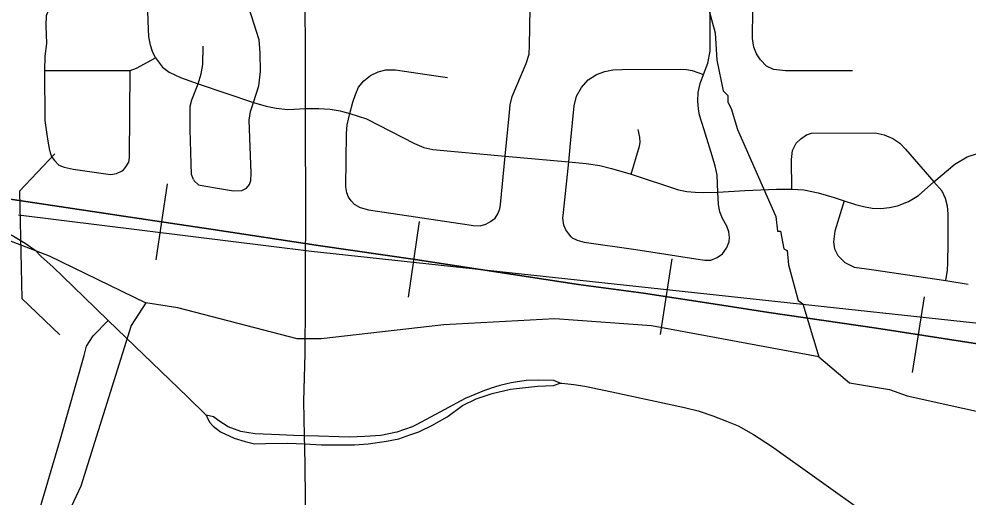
# Model space of a CAD drawing. Extents: x -1403959 to 81668, y -1400582 to 11018.
# Drawn here: x 6406 to 6496.1, y 8134.4 to 8179.8 of the extents above; entities that cross this region are included whole.
import ezdxf

# ---------------------------------------------------------------- set-up
doc = ezdxf.new("R2010")
doc.units = 0
for name, color, linetype in [('tdCiSectNmbr', 7, 'Continuous'), ('tdCiSectTwpRng', 7, 'Continuous'), ('tdCoSecRteBand', 7, 'Continuous'), ('tdCoSurfBitum', 7, 'Continuous'), ('tdCoSurfEarth', 7, 'Continuous')]:
    doc.layers.add(name, color=color, linetype=linetype)

msp = doc.modelspace()

# ---------------------------------------------------------------- linework, layer by layer
at = {"layer": 'tdCiSectNmbr'}
for points in [[(6432.997, 8143.572), (6432.997, 8143.572), (6433.111, 8148.076), (6433.168, 8152.923), (6433.168, 8157.178), (6433.187, 8160.289), (6433.168, 8171.319), (6433.111, 8186.764), (6433.168, 8193.054), (6433.187, 8198.646), (6433.187, 8204.924), (6433.149, 8210.592), (6433.168, 8216.24), (6433.187, 8219.045)], [(6401.309, 8160.298), (6401.372, 8160.301), (6402.772, 8160.224), (6403.543, 8160.058), (6404.578, 8159.684), (6405.459, 8159.234), (6406.568, 8158.558), (6407.533, 8157.882), (6408.104, 8157.312)], [(6408.104, 8157.312), (6409.197, 8156.313), (6412.15, 8153.467), (6414.452, 8151.231), (6421.971, 8143.983), (6423.736, 8142.251)], [(6457.316, 8145.3), (6456.704, 8145.556), (6455.284, 8145.586), (6454.07, 8145.54), (6452.658, 8145.311), (6451.597, 8145.082), (6450.656, 8144.773), (6450.613, 8144.759)], [(6457.317, 8145.3), (6457.316, 8145.3)], [(6457.317, 8145.3), (6457.321, 8145.3)], [(6457.321, 8145.3), (6457.326, 8145.299)], [(6457.326, 8145.299), (6457.33, 8145.299)], [(6457.33, 8145.299), (6457.475, 8145.288), (6458.586, 8145.15), (6459.64, 8144.995), (6462.192, 8144.456), (6469.097, 8142.982), (6470.382, 8142.669), (6471.771, 8142.2), (6473.09, 8141.679), (6474.172, 8141.234), (6475.631, 8140.435), (6477.332, 8139.323), (6486.371, 8132.884), (6487.482, 8132.172), (6488.893, 8131.428), (6489.963, 8130.986), (6490.785, 8130.647), (6492.435, 8130.143), (6494.171, 8129.743), (6496.081, 8129.5), (6506.125, 8129.396), (6506.672, 8129.396), (6518.555, 8129.431)], [(6450.611, 8144.759), (6450.134, 8144.607), (6448.283, 8143.824), (6446.288, 8142.755)], [(6446.694, 8142.162), (6448.046, 8143.159), (6449.327, 8143.8), (6450.846, 8144.298)], [(6450.613, 8144.759), (6450.611, 8144.759)], [(6433.073, 8139.847), (6433.064, 8140.303), (6432.997, 8143.572)], [(6446.288, 8142.755), (6443.719, 8141.38)], [(6423.736, 8142.251), (6424.05, 8141.593), (6424.406, 8141.213), (6425.094, 8140.691), (6426.376, 8140.074), (6427.431, 8139.769)], [(6427.603, 8140.612), (6427.017, 8140.714), (6425.83, 8141.165), (6424.952, 8141.711), (6424.43, 8142.091), (6423.736, 8142.251)], [(6444.028, 8140.756), (6445.126, 8141.284), (6446.598, 8142.091), (6446.694, 8142.162)], [(6436.294, 8139.457), (6437.792, 8139.457), (6439.098, 8139.551), (6440.83, 8139.789), (6442.017, 8140.026), (6443.038, 8140.382), (6443.892, 8140.691), (6444.028, 8140.756)], [(6443.719, 8141.38), (6443.275, 8141.142), (6441.827, 8140.643), (6440.284, 8140.335), (6438.765, 8140.24), (6437.341, 8140.169), (6436.307, 8140.202)], [(6433.08, 8140.303), (6433.064, 8140.303), (6432.001, 8140.335), (6430.696, 8140.406), (6428.37, 8140.477), (6427.603, 8140.612)], [(6433.149, 8134.698), (6433.149, 8134.699), (6433.078, 8139.527), (6433.073, 8139.847), (6433.073, 8139.847)], [(6436.307, 8140.202), (6434.398, 8140.263), (6433.08, 8140.303)], [(6427.431, 8139.769), (6427.444, 8139.765), (6428.322, 8139.551), (6429.367, 8139.575), (6431.479, 8139.599), (6433.052, 8139.528)], [(6433.052, 8139.528), (6433.078, 8139.527), (6434.659, 8139.457), (6436.294, 8139.457)], [(6433.149, 8128.539), (6433.149, 8128.707), (6433.149, 8134.698)]]:
    msp.add_lwpolyline(points, dxfattribs=at)
at = {"layer": 'tdCiSectTwpRng'}
for points in [[(6418.935, 8176.124), (6418.641, 8176.737), (6418.45, 8177.338), (6418.297, 8178.121), (6418.233, 8179.602), (6418.173, 8181.684), (6417.812, 8184.021), (6417.142, 8186.34), (6416.679, 8187.439), (6416.343, 8188.124), (6415.902, 8188.818), (6414.882, 8190.501), (6414.378, 8191.416), (6413.919, 8192.533), (6413.517, 8193.614), (6413.181, 8195.024), (6412.846, 8196.713), (6412.828, 8197.41), (6412.815, 8197.962)], [(6409.144, 8166.668), (6409.116, 8166.706), (6408.916, 8167.348), (6408.717, 8168.41), (6408.464, 8170.204), (6408.451, 8174.929), (6408.477, 8176.274), (6408.63, 8177.475), (6408.553, 8179.148), (6408.592, 8180.139), (6408.885, 8180.88), (6409.409, 8181.454)], [(6427.906, 8164.306), (6427.966, 8164.495), (6428, 8165.197), (6427.828, 8170.212), (6427.949, 8171.057), (6428.223, 8171.91), (6428.737, 8173.471), (6428.874, 8174.827), (6428.857, 8176.594), (6428.755, 8177.836), (6427.795, 8180.907), (6427.34, 8181.977)], [(6472.694, 8157.56), (6473.082, 8158.099), (6473.319, 8158.676), (6473.362, 8159.142), (6473.285, 8159.651), (6473.107, 8160.16), (6472.692, 8160.898), (6472.436, 8161.533), (6472.314, 8162.221), (6472.268, 8163.383), (6472.176, 8165.019), (6472.008, 8165.876), (6471.596, 8167.252), (6470.947, 8169.298), (6470.53, 8170.679), (6470.41, 8171.291), (6470.351, 8172.023), (6470.395, 8172.844), (6470.574, 8173.695), (6470.888, 8174.546), (6471.302, 8175.638), (6471.511, 8176.772), (6471.526, 8178.116), (6471.526, 8181.34)], [(6452.102, 8166.8), (6452.462, 8170.643), (6452.565, 8171.689), (6452.74, 8172.454), (6454.092, 8175.59), (6454.349, 8176.465), (6454.401, 8177.305), (6454.445, 8180.806), (6454.445, 8180.807)], [(6485.027, 8174.893), (6478.656, 8174.893), (6477.535, 8175.024), (6476.863, 8175.342), (6476.302, 8175.94), (6475.91, 8176.501), (6475.667, 8177.137), (6475.555, 8177.959), (6475.572, 8180.734)], [(6422.548, 8164.581), (6422.35, 8165.081), (6422.312, 8166.128), (6422.229, 8169.349), (6422.203, 8171.073), (6422.229, 8171.533), (6422.382, 8172.133), (6422.981, 8173.672), (6423.275, 8174.605), (6423.415, 8175.499), (6423.453, 8177.248)], [(6408.451, 8174.929), (6415.102, 8174.942), (6416.518, 8174.942), (6417.144, 8175.147), (6418.935, 8176.124)], [(6418.935, 8176.124), (6419.586, 8175.256), (6420.237, 8174.758), (6421.296, 8174.266), (6422.981, 8173.672), (6428.223, 8171.91), (6429.423, 8171.55), (6430.383, 8171.344), (6431.481, 8171.241), (6433.168, 8171.319)], [(6415.882, 8165.515), (6416.069, 8165.709), (6416.406, 8166.246), (6416.473, 8166.689), (6416.518, 8174.942)], [(6437.355, 8170.865), (6437.63, 8171.928), (6437.887, 8172.65), (6438.193, 8173.338), (6438.697, 8173.95), (6439.308, 8174.439), (6440.042, 8174.806), (6440.76, 8175.005), (6441.697, 8174.999), (6444.67, 8174.559), (6446.625, 8174.256)], [(6459.962, 8174.053), (6460.738, 8174.56), (6461.544, 8174.844), (6462.305, 8174.978), (6463.155, 8175.023), (6468.694, 8175.053), (6469.291, 8175.008), (6469.828, 8174.934), (6470.888, 8174.546)], [(6458.342, 8159.169), (6458.139, 8159.432), (6457.826, 8159.822), (6457.648, 8160.271), (6457.571, 8160.916), (6457.626, 8161.473), (6458.115, 8166.259), (6458.314, 8168.369), (6458.635, 8171.59), (6458.858, 8172.5), (6459.321, 8173.306), (6459.962, 8174.053)], [(6433.168, 8171.319), (6433.168, 8171.319), (6434.423, 8171.328), (6435.486, 8171.259), (6436.446, 8171.105), (6436.666, 8171.047), (6437.355, 8170.865)], [(6437.921, 8162.166), (6437.812, 8162.227), (6437.476, 8162.578), (6437.231, 8162.915), (6437.078, 8163.328), (6436.972, 8163.916), (6437.048, 8168.961), (6437.109, 8169.787), (6437.355, 8170.865)], [(6437.355, 8170.865), (6438.926, 8170.353), (6443.487, 8168.019), (6444.361, 8167.642), (6445.244, 8167.435), (6452.102, 8166.8), (6458.115, 8166.259), (6459.76, 8166.118), (6461.074, 8165.92), (6462.159, 8165.644), (6464.04, 8165.113), (6468.508, 8163.616), (6469.318, 8163.463), (6470.098, 8163.387), (6470.923, 8163.371), (6472.268, 8163.383), (6474.826, 8163.54), (6477.806, 8163.678), (6479.258, 8163.693), (6480.419, 8163.616), (6481.764, 8163.341), (6483.277, 8162.882), (6484.246, 8162.563), (6485.301, 8162.226), (6486.05, 8162.028), (6486.875, 8161.875), (6487.715, 8161.859), (6488.525, 8161.951), (6489.305, 8162.089), (6490.319, 8162.498), (6491.266, 8163.079), (6492.733, 8164.363), (6494.731, 8166.04), (6495.908, 8166.743), (6496.977, 8167.08)], [(6464.04, 8165.113), (6464.834, 8167.754), (6464.895, 8168.106), (6464.849, 8168.611), (6464.711, 8169.329)], [(6479.258, 8163.693), (6479.243, 8166.506), (6479.343, 8167.345), (6479.68, 8168.028), (6480.108, 8168.456), (6480.667, 8168.817), (6481.127, 8168.99), (6487.179, 8169.031), (6488.025, 8168.842), (6488.855, 8168.48), (6489.497, 8168.053), (6490.059, 8167.467), (6492.733, 8164.363)], [(6409.144, 8166.668), (6409.347, 8166.391), (6409.757, 8165.97), (6410.272, 8165.76), (6411.134, 8165.591), (6414.215, 8165.139), (6414.692, 8165.078), (6415.239, 8165.162), (6415.785, 8165.415), (6415.882, 8165.515)], [(6448.682, 8160.296), (6449.052, 8160.241), (6449.709, 8160.211), (6450.244, 8160.348), (6450.702, 8160.623), (6451.13, 8160.929), (6451.401, 8161.354), (6451.569, 8161.812), (6451.645, 8162.241), (6452.102, 8166.8)], [(6422.548, 8164.581), (6422.593, 8164.468)], [(6422.593, 8164.468), (6423.014, 8164.098), (6423.499, 8163.983), (6425.005, 8163.74), (6426.32, 8163.523), (6427.124, 8163.561), (6427.545, 8163.765), (6427.846, 8164.118)], [(6427.846, 8164.118), (6427.906, 8164.306)], [(6493.87, 8155.035), (6494.043, 8155.996), (6494.062, 8156.688), (6494.078, 8158.561), (6494.093, 8160.373), (6494.108, 8161.336), (6494.032, 8162.055), (6493.848, 8162.804), (6493.528, 8163.492), (6492.733, 8164.363)], [(6484.246, 8162.563), (6483.345, 8159.688), (6483.206, 8158.684), (6483.331, 8158.03), (6483.638, 8157.377), (6484.282, 8156.742), (6485.18, 8156.281), (6486.813, 8156.07), (6493.87, 8155.035), (6495.983, 8154.67)], [(6437.921, 8162.166), (6438.331, 8161.936), (6439.126, 8161.722), (6448.682, 8160.296)], [(6458.342, 8159.169), (6458.427, 8159.059), (6458.91, 8158.83), (6459.563, 8158.643), (6464.47, 8157.95), (6470.177, 8157.068), (6471.016, 8156.941), (6471.584, 8156.95), (6472.185, 8157.212), (6472.694, 8157.56)], [(6409.004, 8120.679), (6408.163, 8121.023), (6407.285, 8121.632), (6406.724, 8122.359), (6406.367, 8123.175), (6406.278, 8124.181), (6406.38, 8127.456), (6406.647, 8128.846), (6409.929, 8140.019), (6412.163, 8147.926), (6412.398, 8148.8), (6413.02, 8149.792), (6414.452, 8151.231)], [(6450.846, 8144.298), (6452.597, 8144.731), (6455.147, 8144.998), (6456.673, 8145.059), (6457.295, 8145.292)], [(6457.295, 8145.292), (6457.306, 8145.296)], [(6457.306, 8145.296), (6457.317, 8145.3)]]:
    msp.add_lwpolyline(points, dxfattribs=at)
at = {"layer": 'tdCoSecRteBand'}
for p, q in [((6418.997, 8156.996), (6420.056, 8164.173)), ((6442.918, 8153.434), (6443.972, 8160.611)), ((6466.814, 8149.895), (6467.917, 8157.065)), ((6490.725, 8146.313), (6491.835, 8153.482))]:
    msp.add_line(p, q, dxfattribs=at)
for points in [[(6559.92, 8139.687), (6553.201, 8140.676), (6542.906, 8142.172), (6534.386, 8143.415), (6530.228, 8144.023), (6525.258, 8144.809), (6518.299, 8145.83), (6517.829, 8145.9), (6509.639, 8147.117), (6498.101, 8148.841), (6487.3, 8150.514), (6477.081, 8151.985), (6472.63, 8152.67), (6465.214, 8153.811), (6459.027, 8154.647), (6443.56, 8157.006), (6434.584, 8158.324), (6424.188, 8159.896), (6416.536, 8161.026), (6414.223, 8161.367), (6402.812, 8163.066)], [(6402.812, 8163.066), (6414.223, 8161.367), (6416.536, 8161.026), (6424.188, 8159.896), (6434.584, 8158.324), (6443.56, 8157.006), (6459.027, 8154.647), (6465.214, 8153.811), (6472.63, 8152.67), (6477.081, 8151.985), (6487.3, 8150.514), (6498.101, 8148.841), (6509.639, 8147.117), (6517.829, 8145.9), (6518.299, 8145.83), (6525.258, 8144.809), (6530.228, 8144.023), (6534.386, 8143.415), (6542.906, 8142.172), (6553.201, 8140.676), (6559.92, 8139.687)], [(6405.947, 8161.233), (6433.733, 8157.791), (6570.493, 8143.044), (6611.53, 8136.198), (6635.015, 8125.354), (6645.597, 8122.384), (6676.772, 8118.439)]]:
    msp.add_lwpolyline(points, dxfattribs=at)
at = {"layer": 'tdCoSurfBitum'}
for points in [[(6470.202, 8185.079), (6472.012, 8178.507), (6472.156, 8175.911), (6472.756, 8173.007), (6473.213, 8172.547), (6473.211, 8171.937), (6473.514, 8171.325), (6474.118, 8169.338), (6477.755, 8161.079), (6477.903, 8159.704), (6478.208, 8159.703), (6478.508, 8158.023), (6478.813, 8157.869), (6478.961, 8156.494), (6479.865, 8153.131), (6480.322, 8152.824), (6481.832, 8147.78), (6484.725, 8145.327), (6488.541, 8144.702), (6490.219, 8144.085), (6500.749, 8141.755)], [(6403.983, 8159.215), (6408.863, 8157.365), (6418.011, 8152.903), (6416.629, 8150.771), (6411.841, 8135.52), (6409.995, 8131.557), (6409.378, 8129.879), (6409.356, 8123.467), (6410.252, 8117.814), (6411.612, 8113.686), (6411.752, 8110.021), (6404.075, 8098.446)], [(6481.832, 8147.78), (6465.959, 8150.74), (6456.798, 8151.385), (6446.258, 8150.813), (6434.646, 8149.482), (6432.355, 8149.491), (6421.064, 8152.433), (6418.011, 8152.903)]]:
    msp.add_lwpolyline(points, dxfattribs=at)
at = {"layer": 'tdCoSurfEarth'}
for p, q in [((6406.028, 8163.493), (6409.395, 8167.021)), ((6406.028, 8163.493), (6406.267, 8153.306)), ((6406.267, 8153.306), (6409.867, 8149.872))]:
    msp.add_line(p, q, dxfattribs=at)

doc.saveas('drawing.dxf')
